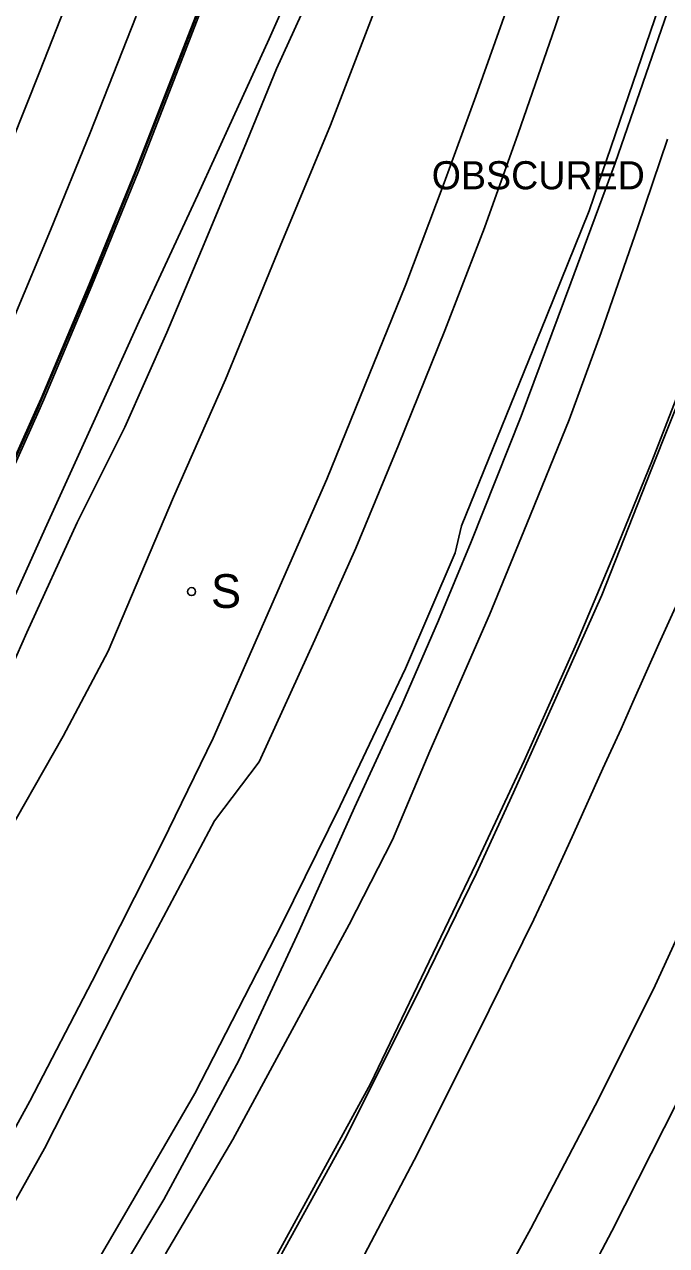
# Model space of a CAD drawing. Extents: x 368532 to 392481, y 10654822 to 10676899.
# Drawn here: x 389714 to 389828.1, y 10656333.7 to 10656550.8 of the extents above; entities that cross this region are included whole.
import ezdxf

# ---------------------------------------------------------------- set-up
doc = ezdxf.new("R2010")
doc.units = 0
for name, color, linetype in [('p_drainage conc drain', 7, 'Continuous'), ('p_drainage water', 7, 'Continuous'), ('p_dtm obscured area', 7, 'Continuous'), ('p_railroad rr control', 7, 'Continuous'), ('p_road - paved curb', 7, 'Continuous'), ('p_road bridge end', 7, 'Continuous'), ('p_road dirt road', 7, 'Continuous'), ('p_road paint stripe', 7, 'Continuous'), ('p_structure fence', 7, 'Continuous'), ('p_structure sign', 7, 'Continuous')]:
    doc.layers.add(name, color=color, linetype=linetype)

msp = doc.modelspace()

# ---------------------------------------------------------------- linework, layer by layer
at = {"layer": 'p_drainage conc drain'}
for p, q in [((389832.22, 10656488.65), (389825.33, 10656471.45)), ((389825.33, 10656471.45), (389816.61, 10656449.35)), ((389816.61, 10656449.35), (389808.44, 10656431.03)), ((389808.44, 10656431.03), (389800.9, 10656414.28)), ((389800.9, 10656414.28), (389794.32, 10656399.95)), ((389794.32, 10656399.95), (389783.39, 10656377.61)), ((389783.39, 10656377.61), (389770.79, 10656352.4)), ((389829.98, 10656359.21), (389818.39, 10656336.33)), ((389770.79, 10656352.4), (389754.07, 10656322.09)), ((389818.39, 10656336.33), (389806.21, 10656313.3))]:
    msp.add_line(p, q, dxfattribs=at)
at = {"layer": 'p_drainage water'}
for p, q in [((389826.71, 10656440.69), (389829.69, 10656447.21)), ((389822.12, 10656430.3), (389826.71, 10656440.69)), ((389820.02, 10656425.58), (389822.12, 10656430.3)), ((389816.8, 10656418.52), (389820.02, 10656425.58)), ((389811.65, 10656407.02), (389816.8, 10656418.52)), ((389808.06, 10656399.29), (389811.65, 10656407.02)), ((389804.52, 10656391.68), (389808.06, 10656399.29)), ((389794.63, 10656371.59), (389804.52, 10656391.68)), ((389826.1, 10656379.98), (389832.3, 10656393.55)), ((389816.07, 10656359.9), (389826.1, 10656379.98)), ((389783.24, 10656348.89), (389794.63, 10656371.59)), ((389804, 10656336.78), (389816.07, 10656359.9)), ((389764.68, 10656313.84), (389783.24, 10656348.89)), ((389779, 10656291.32), (389804, 10656336.78))]:
    msp.add_line(p, q, dxfattribs=at)
at = {"layer": 'p_dtm obscured area'}
for points in [[(389893.48, 10656807.16), (389887.89, 10656789.89), (389877.15, 10656757.19), (389865.64, 10656722.7), (389852.77, 10656684.56), (389842.68, 10656653.38), (389835.06, 10656632.31), (389827.98, 10656609.8), (389818.72, 10656581.38), (389812.94, 10656564.34), (389808.3, 10656550.37), (389801.71, 10656531.37), (389795.72, 10656514.6), (389788.67, 10656496.4), (389780.45, 10656476.02), (389772.87, 10656457.67), (389765.6, 10656441.39), (389755.68, 10656419.74)], [(389770.07, 10656411.89), (389781.7, 10656436.33), (389790.56, 10656456.87), (389791.64, 10656461.69), (389806.76, 10656498.89), (389814.34, 10656517.64), (389826.05, 10656551.79), (389836.09, 10656581.63), (389847.95, 10656617.69), (389862.77, 10656661.1), (389869.17, 10656681.13), (389871.24, 10656682.79), (389889.03, 10656735.7), (389897.45, 10656760.55), (389902.38, 10656775.93), (389910.23, 10656798.83)], [(389755.68, 10656419.74), (389747.73, 10656409.21), (389733.66, 10656382.68), (389717.53, 10656350.98), (389699.55, 10656319), (389683.06, 10656292.17), (389669.67, 10656272.22), (389653.76, 10656247.4), (389638.13, 10656225.2), (389620.38, 10656201.31), (389604.19, 10656178.84), (389588.01, 10656157.83), (389573.1, 10656138.31), (389548.79, 10656107.35), (389527.19, 10656080.64), (389509.88, 10656058.48), (389491.74, 10656035.66), (389466.23, 10656005.16), (389446.22, 10655982.33), (389415.95, 10655949), (389398.39, 10655929.9)], [(389401.78, 10655910.19), (389416.09, 10655925.53), (389424.85, 10655932.8), (389439.28, 10655949.17), (389465.51, 10655978.93), (389474.02, 10655990.43), (389495.08, 10656015.47), (389514.91, 10656039.71), (389533.58, 10656062.61), (389545.3, 10656075.95), (389558.19, 10656090.81), (389587.75, 10656128.23), (389612.14, 10656159.7), (389634.98, 10656189.88), (389660.17, 10656224.56), (389679.57, 10656253.47), (389706.22, 10656295.59), (389731.76, 10656339.18), (389744.26, 10656360.74), (389759.7, 10656390.85), (389770.07, 10656411.89)]]:
    msp.add_lwpolyline(points, dxfattribs=at)
at = {"layer": 'p_railroad rr control'}
for points in [[(389884.98, 10656808.63), (389873.45, 10656774.48), (389860.17, 10656734.63), (389847.21, 10656695.32), (389833.99, 10656656.15), (389819.03, 10656612.02), (389806.08, 10656571.39), (389794.22, 10656538.04), (389788.58, 10656522.6), (389781.75, 10656504.53), (389774.5, 10656486.62), (389767.73, 10656469.96), (389758.6, 10656449.15), (389747.5, 10656423.92)], [(389747.5, 10656423.92), (389738.49, 10656405.46), (389725.98, 10656380.73), (389714.93, 10656359.4), (389699.36, 10656331.17), (389682.65, 10656302.87), (389667.08, 10656278.05), (389650.03, 10656251.96), (389633.92, 10656228.64), (389617.32, 10656205.32), (389598.88, 10656180.47), (389580.67, 10656156.21), (389550.32, 10656117.44), (389520.79, 10656080.08), (389488.18, 10656040.71), (389455.01, 10656001.37), (389416.68, 10655957.44), (389397.66, 10655936.32)]]:
    msp.add_lwpolyline(points, dxfattribs=at)
at = {"layer": 'p_road - paved curb'}
for p, q in [((389741.36, 10656544.39), (389749.76, 10656566.08)), ((389741.5, 10656544.34), (389749.9, 10656566.03)), ((389741.83, 10656544.21), (389750.23, 10656565.9)), ((389733.75, 10656524.9), (389741.36, 10656544.39)), ((389733.89, 10656524.84), (389741.5, 10656544.34)), ((389734.21, 10656524.71), (389741.83, 10656544.21)), ((389725.49, 10656504.56), (389733.75, 10656524.9)), ((389725.63, 10656504.5), (389733.89, 10656524.84)), ((389725.95, 10656504.37), (389734.21, 10656524.71)), ((389716.93, 10656484.29), (389725.49, 10656504.56)), ((389717.07, 10656484.23), (389725.63, 10656504.5)), ((389717.39, 10656484.09), (389725.95, 10656504.37)), ((389716.05, 10656482.32), (389716.93, 10656484.29)), ((389716.19, 10656482.26), (389717.07, 10656484.23)), ((389716.51, 10656482.12), (389717.39, 10656484.09)), ((389706.23, 10656460.43), (389716.05, 10656482.32)), ((389706.37, 10656460.37), (389716.19, 10656482.26)), ((389706.69, 10656460.22), (389716.51, 10656482.12))]:
    msp.add_line(p, q, dxfattribs=at)
at = {"layer": 'p_road bridge end'}
for p, q in [((389762.73, 10656560.17), (389757.45, 10656548.23)), ((389757.45, 10656548.23), (389751.05, 10656534.26)), ((389751.05, 10656534.26), (389744.79, 10656520.48)), ((389744.79, 10656520.48), (389734.35, 10656498.02)), ((389734.35, 10656498.02), (389726.52, 10656480.76)), ((389726.52, 10656480.76), (389717.91, 10656461.85)), ((389717.91, 10656461.85), (389710.73, 10656445.78))]:
    msp.add_line(p, q, dxfattribs=at)
at = {"layer": 'p_road dirt road'}
for p, q in [((389776.65, 10656554.45), (389768.39, 10656532.9)), ((389828.84, 10656554.55), (389818.98, 10656526.13)), ((389763.15, 10656552.47), (389758.74, 10656542.9)), ((389758.74, 10656542.9), (389753.03, 10656528.86)), ((389768.39, 10656532.9), (389759.41, 10656511.34)), ((389828.3, 10656530.39), (389823.03, 10656514.81)), ((389753.03, 10656528.86), (389745.45, 10656510.63)), ((389818.98, 10656526.13), (389811.12, 10656504.84)), ((389823.03, 10656514.81), (389816.47, 10656496.03)), ((389759.41, 10656511.34), (389749.68, 10656487.68)), ((389745.45, 10656510.63), (389739.29, 10656496.01)), ((389811.12, 10656504.84), (389802.29, 10656481.14)), ((389739.29, 10656496.01), (389731.81, 10656479.18)), ((389816.47, 10656496.03), (389810.77, 10656480.52)), ((389749.68, 10656487.68), (389740.44, 10656466.76)), ((389802.29, 10656481.14), (389793.39, 10656458.83)), ((389810.77, 10656480.52), (389803.27, 10656462.03)), ((389731.81, 10656479.18), (389723.34, 10656462.28)), ((389740.44, 10656466.76), (389728.84, 10656439.4)), ((389723.34, 10656462.28), (389714.37, 10656442.71)), ((389803.27, 10656462.03), (389796.62, 10656445.85)), ((389793.39, 10656458.83), (389787.56, 10656444.85)), ((389796.62, 10656445.85), (389786.01, 10656421.64)), ((389787.56, 10656444.85), (389781.04, 10656429.86)), ((389714.37, 10656442.71), (389704.27, 10656419.9)), ((389728.84, 10656439.4), (389720.84, 10656424.27)), ((389781.04, 10656429.86), (389772.62, 10656411.58)), ((389720.84, 10656424.27), (389708.35, 10656402.38)), ((389786.01, 10656421.64), (389779.4, 10656405.83)), ((389772.62, 10656411.58), (389762.79, 10656389.68)), ((389779.4, 10656405.83), (389771.71, 10656390.82)), ((389771.71, 10656390.82), (389751.02, 10656352.59)), ((389762.79, 10656389.68), (389752.08, 10656366.64)), ((389752.08, 10656366.64), (389738.72, 10656341.95)), ((389751.02, 10656352.59), (389739.04, 10656332.28)), ((389738.72, 10656341.95), (389727.42, 10656323.01))]:
    msp.add_line(p, q, dxfattribs=at)
at = {"layer": 'p_road paint stripe'}
for p, q in [((389726.2, 10656566.6), (389716.61, 10656542.27)), ((389733.79, 10656552.23), (389725.65, 10656531.5)), ((389716.61, 10656542.27), (389707.1, 10656518.66)), ((389725.65, 10656531.5), (389718.59, 10656514.23)), ((389718.59, 10656514.23), (389712.22, 10656499.06))]:
    msp.add_line(p, q, dxfattribs=at)
at = {"layer": 'p_structure fence'}
for p, q in [((389832.58, 10656491.41), (389825.48, 10656473.09)), ((389825.48, 10656473.09), (389818.87, 10656456.81)), ((389818.87, 10656456.81), (389812.11, 10656440.74)), ((389812.11, 10656440.74), (389802.78, 10656419.91)), ((389802.78, 10656419.91), (389794.26, 10656401.66)), ((389794.26, 10656401.66), (389775.5, 10656362.48)), ((389775.5, 10656362.48), (389755.54, 10656326.01))]:
    msp.add_line(p, q, dxfattribs=at)
at = {"layer": 'p_structure sign'}
msp.add_circle((389743.66, 10656449.97), 0.713, dxfattribs=at)

# ---------------------------------------------------------------- texts
at = {"layer": 'p_dtm obscured area'}
msp.add_text(' OBSCURED', height=5, dxfattribs=at).set_placement((389784.5, 10656521.47))
at = {"layer": 'p_structure sign'}
msp.add_text('S', height=6, dxfattribs=at).set_placement((389747.12, 10656447.07))

doc.saveas('drawing.dxf')
